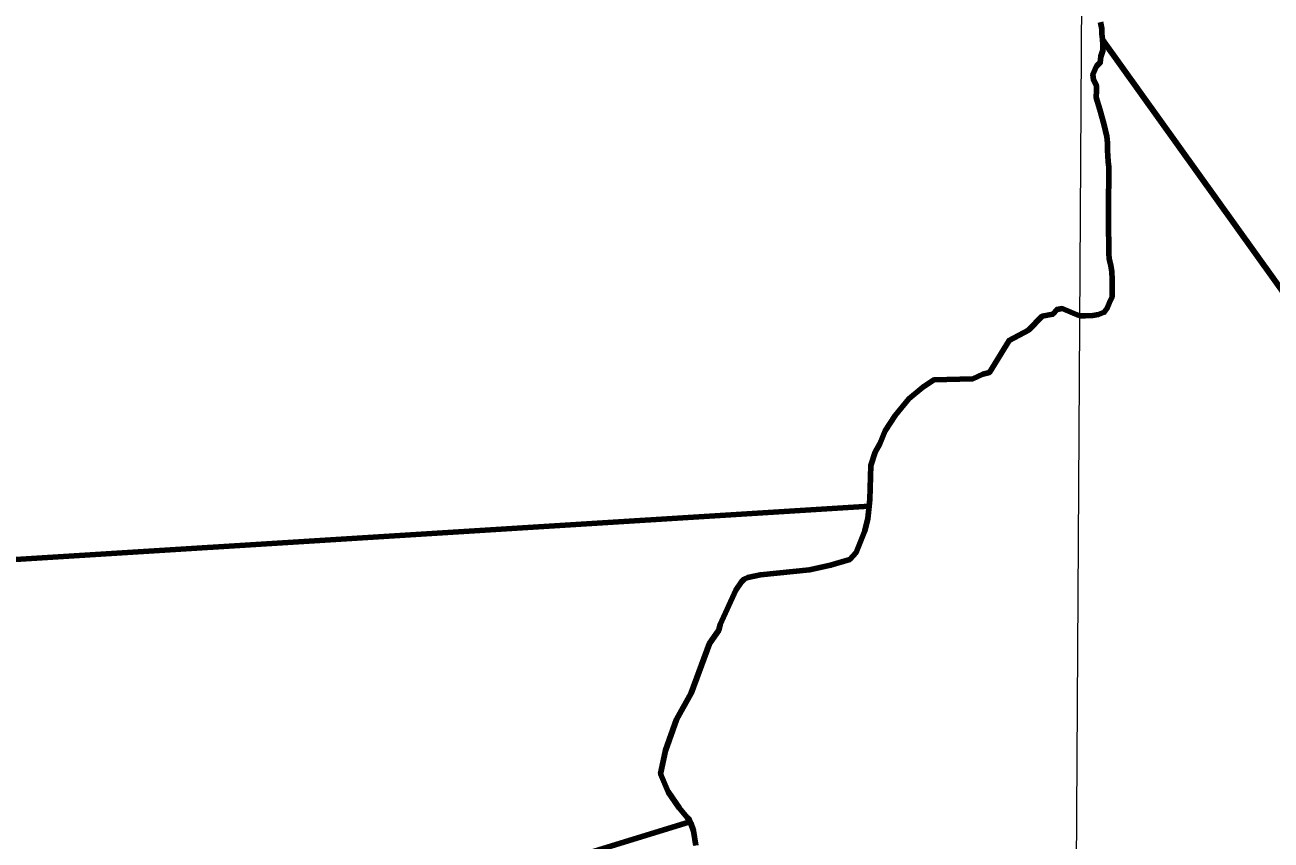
# Model space of a CAD drawing. Extents: x 553962 to 842807, y 8883888 to 9032388.
# Drawn here: x 709060 to 721264, y 8914836 to 8922817 of the extents above; entities that cross this region are included whole.
import ezdxf

# ---------------------------------------------------------------- set-up
doc = ezdxf.new("R2010")
doc.units = 0
doc.header["$LTSCALE"] = 20
for name, color, linetype, lineweight in [('1', 7, 'Continuous', 13), ('24', 7, 'Continuous', 25), ('53', 7, 'Continuous', 106), ('9', 7, 'Continuous', 90)]:
    doc.layers.add(name, color=color, linetype=linetype, lineweight=lineweight)

msp = doc.modelspace()

# ---------------------------------------------------------------- linework, layer by layer
at = {"layer": '1'}
msp.add_lwpolyline([(719978.92, 9023574.47), (719561.64, 8949232.17), (719215.63, 8890710.6)], dxfattribs=at)
at = {"layer": '24', "lineweight": 53}
for points in [[(719593.34, 8922845.51), (719608.14, 8922779.19), (719607.79, 8922728.25), (719612.53, 8922677.28), (719617.23, 8922621.22), (719616.84, 8922565.19), (719596.12, 8922509.29), (719590.61, 8922448.2), (719555.43, 8922413.62), (719520.15, 8922331.34), (719524.07, 8922280.41), (719553.47, 8922224.31), (719553.12, 8922173.37), (719552.66, 8922107.16), (719587.46, 8921989.78), (719627.16, 8921846.89), (719641.97, 8921780.58), (719656.84, 8921724.45), (719661.5, 8921663.29), (719660.98, 8921586.89), (719665.71, 8921535.92), (719670.42, 8921479.86), (719675.12, 8921423.79), (719674.66, 8921357.58), (719674.28, 8921301.55), (719673.86, 8921240.42), (719673.47, 8921184.39), (719673.05, 8921123.27), (719672.59, 8921057.05), (719672.1, 8920985.74), (719671.72, 8920929.71), (719671.26, 8920863.5), (719670.7, 8920782), (719675.26, 8920705.56), (719674.84, 8920644.44), (719674.39, 8920578.22), (719679.12, 8920527.25), (719693.93, 8920460.94), (719703.68, 8920399.75), (719708.27, 8920328.4), (719707.89, 8920272.37), (719707.47, 8920211.25), (719707.08, 8920155.22), (719681.27, 8920099.35), (719660.54, 8920043.45), (719629.74, 8920002.9), (719573.66, 8919982.88), (719517.64, 8919973.06), (719446.4, 8919968.42), (719387.98, 8919968.77)], [(719387.98, 8919968.77), (719216.97, 8920039.93), (719168.39, 8920030.74), (719126.81, 8919983.73), (719021.88, 8919963.84), (718888.74, 8919829.77), (718888.74, 8919829.77)], [(718888.74, 8919829.77), (718698.92, 8919728.05), (718508.08, 8919414.82), (718441.71, 8919396.06), (718342.27, 8919352.67), (717962.57, 8919341.78), (717850.2, 8919266.56), (717715.42, 8919155.64), (717584.3, 8918992.98), (717484.9, 8918843.24), (717433.45, 8918714.04), (717386.52, 8918633.59), (717343.6, 8918502.13), (717334.09, 8918168.64), (717316.44, 8917983.32), (717287.48, 8917863.46), (717202.06, 8917652.54), (717139.93, 8917584.24), (716949.89, 8917526.3), (716744.64, 8917482.86), (716262.68, 8917433.2), (716138.94, 8917405.71), (716105.43, 8917390.91), (716076.8, 8917365.16), (716021.28, 8917281.81), (715870.37, 8916945.88), (715855.12, 8916891.75), (715765.54, 8916761.01), (715585.2, 8916273.32), (715439.86, 8916014.48), (715332.63, 8915712.09), (715285.6, 8915482.99), (715360.44, 8915309.11), (715466.47, 8915151.72), (715544.82, 8915057.82), (715568.82, 8915033.93), (715582.75, 8914999.54)], [(715582.75, 8914999.54), (715607.34, 8914926.47), (715630.77, 8914782.05)]]:
    msp.add_lwpolyline(points, dxfattribs=at)
at = {"layer": '53'}
for points in [[(719593.34, 8922845.51), (719608.14, 8922779.19), (719607.79, 8922728.25), (719612.53, 8922677.28), (719617.23, 8922621.22), (719616.84, 8922565.19), (719596.12, 8922509.29), (719590.61, 8922448.2), (719555.43, 8922413.62), (719520.15, 8922331.34), (719524.07, 8922280.41), (719553.47, 8922224.31), (719553.12, 8922173.37), (719552.66, 8922107.16), (719587.46, 8921989.78), (719627.16, 8921846.89), (719641.97, 8921780.58), (719656.84, 8921724.45), (719661.5, 8921663.29), (719660.98, 8921586.89), (719665.71, 8921535.92), (719670.42, 8921479.86), (719675.12, 8921423.79), (719674.66, 8921357.58), (719674.28, 8921301.55), (719673.86, 8921240.42), (719673.47, 8921184.39), (719673.05, 8921123.27), (719672.59, 8921057.05), (719672.1, 8920985.74), (719671.72, 8920929.71), (719671.26, 8920863.5), (719670.7, 8920782), (719675.26, 8920705.56), (719674.84, 8920644.44), (719674.39, 8920578.22), (719679.12, 8920527.25), (719693.93, 8920460.94), (719703.68, 8920399.75), (719708.27, 8920328.4), (719707.89, 8920272.37), (719707.47, 8920211.25), (719707.08, 8920155.22), (719681.27, 8920099.35), (719660.54, 8920043.45), (719629.74, 8920002.9), (719573.66, 8919982.88), (719517.64, 8919973.06), (719446.4, 8919968.42), (719387.98, 8919968.77)], [(719593.34, 8922845.51), (719608.14, 8922779.19), (719607.79, 8922728.25), (719612.53, 8922677.28), (719617.23, 8922621.22), (719616.84, 8922565.19), (719596.12, 8922509.29), (719590.61, 8922448.2), (719555.43, 8922413.62), (719520.15, 8922331.34), (719524.07, 8922280.41), (719553.47, 8922224.31), (719553.12, 8922173.37), (719552.66, 8922107.16), (719587.46, 8921989.78), (719627.16, 8921846.89), (719641.97, 8921780.58), (719656.84, 8921724.45), (719661.5, 8921663.29), (719660.98, 8921586.89), (719665.71, 8921535.92), (719670.42, 8921479.86), (719675.12, 8921423.79), (719674.66, 8921357.58), (719674.28, 8921301.55), (719673.86, 8921240.42), (719673.47, 8921184.39), (719673.05, 8921123.27), (719672.59, 8921057.05), (719672.1, 8920985.74), (719671.72, 8920929.71), (719671.26, 8920863.5), (719670.7, 8920782), (719675.26, 8920705.56), (719674.84, 8920644.44), (719674.39, 8920578.22), (719679.12, 8920527.25), (719693.93, 8920460.94), (719703.68, 8920399.75), (719708.27, 8920328.4), (719707.89, 8920272.37), (719707.47, 8920211.25), (719707.08, 8920155.22), (719681.27, 8920099.35), (719660.54, 8920043.45), (719629.74, 8920002.9), (719573.66, 8919982.88), (719517.64, 8919973.06), (719446.4, 8919968.42), (719387.98, 8919968.77)], [(719593.34, 8922845.51), (719608.14, 8922779.19), (719607.79, 8922728.25), (719612.53, 8922677.28), (719617.23, 8922621.22), (719616.84, 8922565.19), (719596.12, 8922509.29), (719590.61, 8922448.2), (719555.43, 8922413.62), (719520.15, 8922331.34), (719524.07, 8922280.41), (719553.47, 8922224.31), (719553.12, 8922173.37), (719552.66, 8922107.16), (719587.46, 8921989.78), (719627.16, 8921846.89), (719641.97, 8921780.58), (719656.84, 8921724.45), (719661.5, 8921663.29), (719660.98, 8921586.89), (719665.71, 8921535.92), (719670.42, 8921479.86), (719675.12, 8921423.79), (719674.66, 8921357.58), (719674.28, 8921301.55), (719673.86, 8921240.42), (719673.47, 8921184.39), (719673.05, 8921123.27), (719672.59, 8921057.05), (719672.1, 8920985.74), (719671.72, 8920929.71), (719671.26, 8920863.5), (719670.7, 8920782), (719675.26, 8920705.56), (719674.84, 8920644.44), (719674.39, 8920578.22), (719679.12, 8920527.25), (719693.93, 8920460.94), (719703.68, 8920399.75), (719708.27, 8920328.4), (719707.89, 8920272.37), (719707.47, 8920211.25), (719707.08, 8920155.22), (719681.27, 8920099.35), (719660.54, 8920043.45), (719629.74, 8920002.9), (719573.66, 8919982.88), (719517.64, 8919973.06), (719446.4, 8919968.42), (719387.98, 8919968.77)], [(719387.98, 8919968.77), (719216.97, 8920039.93), (719168.39, 8920030.74), (719126.81, 8919983.73), (719021.88, 8919963.84), (718888.74, 8919829.77), (718888.74, 8919829.77)], [(719387.98, 8919968.77), (719216.97, 8920039.93), (719168.39, 8920030.74), (719126.81, 8919983.73), (719021.88, 8919963.84), (718888.74, 8919829.77), (718888.74, 8919829.77)], [(719387.98, 8919968.77), (719216.97, 8920039.93), (719168.39, 8920030.74), (719126.81, 8919983.73), (719021.88, 8919963.84), (718888.74, 8919829.77), (718888.74, 8919829.77)], [(718888.74, 8919829.77), (718698.92, 8919728.05), (718508.08, 8919414.82), (718441.71, 8919396.06), (718342.27, 8919352.67), (717962.57, 8919341.78), (717850.2, 8919266.56), (717715.42, 8919155.64), (717584.3, 8918992.98), (717484.9, 8918843.24), (717433.45, 8918714.04), (717386.52, 8918633.59), (717343.6, 8918502.13), (717334.09, 8918168.64), (717316.44, 8917983.32), (717287.48, 8917863.46), (717202.06, 8917652.54), (717139.93, 8917584.24), (716949.89, 8917526.3), (716744.64, 8917482.86), (716262.68, 8917433.2), (716138.94, 8917405.71), (716105.43, 8917390.91), (716076.8, 8917365.16), (716021.28, 8917281.81), (715870.37, 8916945.88), (715855.12, 8916891.75), (715765.54, 8916761.01), (715585.2, 8916273.32), (715439.86, 8916014.48), (715332.63, 8915712.09), (715285.6, 8915482.99), (715360.44, 8915309.11), (715466.47, 8915151.72), (715544.82, 8915057.82), (715568.82, 8915033.93), (715582.75, 8914999.54)], [(718888.74, 8919829.77), (718698.92, 8919728.05), (718508.08, 8919414.82), (718441.71, 8919396.06), (718342.27, 8919352.67), (717962.57, 8919341.78), (717850.2, 8919266.56), (717715.42, 8919155.64), (717584.3, 8918992.98), (717484.9, 8918843.24), (717433.45, 8918714.04), (717386.52, 8918633.59), (717343.6, 8918502.13), (717334.09, 8918168.64), (717316.44, 8917983.32), (717287.48, 8917863.46), (717202.06, 8917652.54), (717139.93, 8917584.24), (716949.89, 8917526.3), (716744.64, 8917482.86), (716262.68, 8917433.2), (716138.94, 8917405.71), (716105.43, 8917390.91), (716076.8, 8917365.16), (716021.28, 8917281.81), (715870.37, 8916945.88), (715855.12, 8916891.75), (715765.54, 8916761.01), (715585.2, 8916273.32), (715439.86, 8916014.48), (715332.63, 8915712.09), (715285.6, 8915482.99), (715360.44, 8915309.11), (715466.47, 8915151.72), (715544.82, 8915057.82), (715568.82, 8915033.93), (715582.75, 8914999.54)], [(718888.74, 8919829.77), (718698.92, 8919728.05), (718508.08, 8919414.82), (718441.71, 8919396.06), (718342.27, 8919352.67), (717962.57, 8919341.78), (717850.2, 8919266.56), (717715.42, 8919155.64), (717584.3, 8918992.98), (717484.9, 8918843.24), (717433.45, 8918714.04), (717386.52, 8918633.59), (717343.6, 8918502.13), (717334.09, 8918168.64), (717316.44, 8917983.32), (717287.48, 8917863.46), (717202.06, 8917652.54), (717139.93, 8917584.24), (716949.89, 8917526.3), (716744.64, 8917482.86), (716262.68, 8917433.2), (716138.94, 8917405.71), (716105.43, 8917390.91), (716076.8, 8917365.16), (716021.28, 8917281.81), (715870.37, 8916945.88), (715855.12, 8916891.75), (715765.54, 8916761.01), (715585.2, 8916273.32), (715439.86, 8916014.48), (715332.63, 8915712.09), (715285.6, 8915482.99), (715360.44, 8915309.11), (715466.47, 8915151.72), (715544.82, 8915057.82), (715568.82, 8915033.93), (715582.75, 8914999.54)], [(715582.75, 8914999.54), (715607.34, 8914926.47), (715630.77, 8914782.05)], [(715582.75, 8914999.54), (715607.34, 8914926.47), (715630.77, 8914782.05)], [(715582.75, 8914999.54), (715607.34, 8914926.47), (715630.77, 8914782.05)]]:
    msp.add_lwpolyline(points, dxfattribs=at)
at = {"layer": '9'}
for p, q in [((702263.18, 8917164.23), (717332.23, 8918103.28)), ((710134.55, 8913345.06), (715561.39, 8915010.82))]:
    msp.add_line(p, q, dxfattribs=at)
for points in [[(719593.34, 8922845.51), (719608.14, 8922779.19), (719607.79, 8922728.25), (719612.53, 8922677.28), (719617.23, 8922621.22), (719616.84, 8922565.19), (719596.12, 8922509.29), (719590.61, 8922448.2), (719555.43, 8922413.62), (719520.15, 8922331.34), (719524.07, 8922280.41), (719553.47, 8922224.31), (719553.12, 8922173.37), (719552.66, 8922107.16), (719587.46, 8921989.78), (719627.16, 8921846.89), (719641.97, 8921780.58), (719656.84, 8921724.45), (719661.5, 8921663.29), (719660.98, 8921586.89), (719665.71, 8921535.92), (719670.42, 8921479.86), (719675.12, 8921423.79), (719674.66, 8921357.58), (719674.28, 8921301.55), (719673.86, 8921240.42), (719673.47, 8921184.39), (719673.05, 8921123.27), (719672.59, 8921057.05), (719672.1, 8920985.74), (719671.72, 8920929.71), (719671.26, 8920863.5), (719670.7, 8920782), (719675.26, 8920705.56), (719674.84, 8920644.44), (719674.39, 8920578.22), (719679.12, 8920527.25), (719693.93, 8920460.94), (719703.68, 8920399.75), (719708.27, 8920328.4), (719707.89, 8920272.37), (719707.47, 8920211.25), (719707.08, 8920155.22), (719681.27, 8920099.35), (719660.54, 8920043.45), (719629.74, 8920002.9), (719573.66, 8919982.88), (719517.64, 8919973.06), (719446.4, 8919968.42), (719387.98, 8919968.77)], [(741371.9, 8898310.19), (736775.31, 8899194.45), (730163.41, 8902976.81), (725291.15, 8902897.98), (725401.2, 8914588.34), (719613.13, 8922670.1)], [(719387.98, 8919968.77), (719216.97, 8920039.93), (719168.39, 8920030.74), (719126.81, 8919983.73), (719021.88, 8919963.84), (718888.74, 8919829.77), (718888.74, 8919829.77)], [(718888.74, 8919829.77), (718698.92, 8919728.05), (718508.08, 8919414.82), (718441.71, 8919396.06), (718342.27, 8919352.67), (717962.57, 8919341.78), (717850.2, 8919266.56), (717715.42, 8919155.64), (717584.3, 8918992.98), (717484.9, 8918843.24), (717433.45, 8918714.04), (717386.52, 8918633.59), (717343.6, 8918502.13), (717334.09, 8918168.64), (717327.9, 8918103.69)], [(717327.9, 8918103.69), (717316.44, 8917983.32), (717287.48, 8917863.46), (717202.06, 8917652.54), (717139.93, 8917584.24), (716949.89, 8917526.3), (716744.64, 8917482.86), (716262.68, 8917433.2), (716138.94, 8917405.71), (716105.43, 8917390.91), (716076.8, 8917365.16), (716021.28, 8917281.81), (715870.37, 8916945.88), (715855.12, 8916891.75), (715765.54, 8916761.01), (715585.2, 8916273.32), (715439.86, 8916014.48), (715332.63, 8915712.09), (715285.6, 8915482.99), (715360.44, 8915309.11), (715466.47, 8915151.72), (715544.82, 8915057.82), (715568.82, 8915033.93), (715582.75, 8914999.54), (715585.35, 8914991.82)], [(717327.9, 8918103.69), (717316.44, 8917983.32), (717287.48, 8917863.46), (717202.06, 8917652.54), (717139.93, 8917584.24), (716949.89, 8917526.3), (716744.64, 8917482.86), (716262.68, 8917433.2), (716138.94, 8917405.71), (716105.43, 8917390.91), (716076.8, 8917365.16), (716021.28, 8917281.81), (715870.37, 8916945.88), (715855.12, 8916891.75), (715765.54, 8916761.01), (715585.2, 8916273.32), (715439.86, 8916014.48), (715332.63, 8915712.09), (715285.6, 8915482.99), (715360.44, 8915309.11), (715466.47, 8915151.72), (715544.82, 8915057.82), (715568.82, 8915033.93), (715582.75, 8914999.54), (715585.35, 8914991.82)]]:
    msp.add_lwpolyline(points, dxfattribs=at)

doc.saveas('drawing.dxf')
